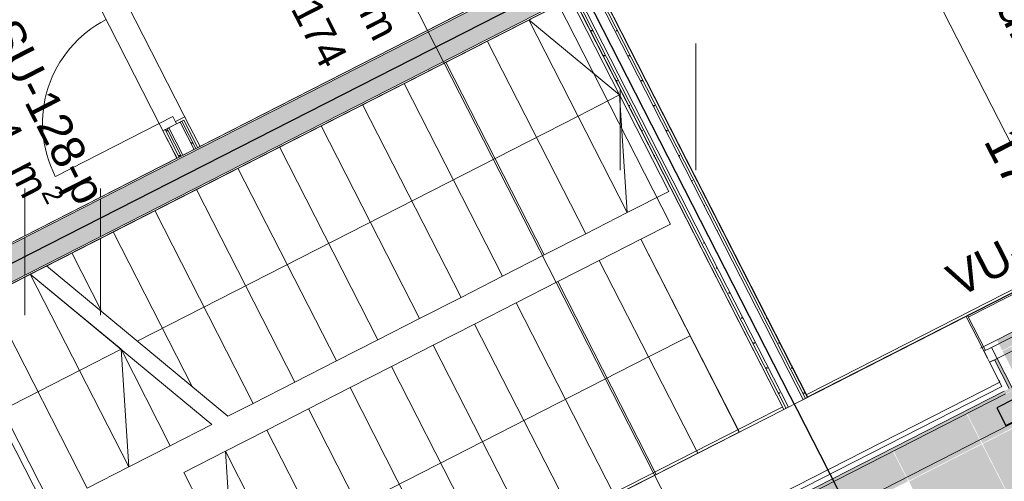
# Model space of a CAD drawing. Header units: metres. Extents: x 538891 to 1080079, y 6588829 to 13178720.
# Tile 440 of 656: x 539919.24 to 539925.15, y 6589169.47 to 6589172.24. Entities that reach past the tile are written whole.
import ezdxf

# ---------------------------------------------------------------- set-up
doc = ezdxf.new("R2010")
doc.units = ezdxf.units.M
doc.header["$LTSCALE"] = 0.4
for name, pattern in [('DASHED', [52.916667, 26.458333, -26.458333]), ('Hidden Line', [48.902778, 35.277778, -13.625]), ('Small Dashed', [35.277778, 17.638889, -17.638889]), ('Triple Dashed', [92.604163, 66.145831, -26.458332])]:
    doc.linetypes.add(name, pattern=pattern)
for name, color, linetype in [('AR', 7, 'Continuous'), ('GEO', 7, 'Continuous'), ('KINO_GRID', 7, 'Continuous'), ('KINO_PINNAKATTED 2', 7, 'Continuous')]:
    doc.layers.add(name, color=color, linetype=linetype)
doc.styles.add('Arial', font='arial.ttf')
pattern_1 = [(0, (0, 0), (0, 0.075), [1e-05, -0.07499])]
pattern_2 = [(90, (0, 0), (-0.6235383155, 0), [0.060000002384, -0.30000001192]), (90, (-0.3118, 0.18), (-0.6235383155, 0), [0.060000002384, -0.30000001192]), (150, (0, 0), (0.31176915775, 0.54000002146), [0.060000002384, -0.30000001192]), (150, (2e-17, 0.36), (0.31176915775, 0.54000002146), [0.060000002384, -0.30000001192]), (-150, (4e-18, 0.06), (-0.31176915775, 0.54000002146), [0.060000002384, -0.30000001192]), (-150, (3e-17, 0.42), (-0.31176915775, 0.54000002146), [0.060000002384, -0.30000001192]), (90, (-0.06, 4e-18), (-0.1200000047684, 0), [1e-05, -0.299990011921]), (90, (-0.06, 0.12001), (-0.1200000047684, 0), [1e-05, -0.299990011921]), (135, (-0.06, 0.06), (0.0848528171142, 0.0848528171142), [1e-05, -0.239990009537]), (135, (-0.12365, 0.12365), (0.0848528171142, 0.0848528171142), [1e-05, -0.239990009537])]

# ---------------------------------------------------------------- blocks, each defined once
blk = doc.blocks.new('HEIN')
at = {"color": 7, "linetype": 'Continuous', "lineweight": 9}
for p, q in [((-0.455, 0.761), (-0.455, -0.761)), ((0.455, 0.761), (0.455, -0.761))]:
    blk.add_line(p, q, dxfattribs=at)

msp = doc.modelspace()

# ---------------------------------------------------------------- hatches: boundary and pattern name
at = {"layer": 'KINO_PINNAKATTED 2', "linetype": 'Continuous', "lineweight": 0, "true_color": 0xd4dae2}
msp.add_hatch(color=254, dxfattribs=at).paths.add_polyline_path([(539924.9283, 6589169.8736), (539925.2494, 6589170.0375), (539925.1409, 6589170.25), (539925.258, 6589170.3097), (539925.4571, 6589169.9196), (539925.019, 6589169.696)])

# ---------------------------------------------------------------- linework, layer by layer
at = {"layer": 'AR', "color": 7, "linetype": 'Small Dashed', "lineweight": 9}
for p, q in [((539922.5461, 6589172.367), (539922.2967, 6589172.2397)), ((539923.137, 6589171.2091), (539922.5461, 6589172.367)), ((539922.2967, 6589172.2397), (539922.0473, 6589172.1124)), ((539922.8877, 6589171.0818), (539922.2967, 6589172.2397)), ((539922.2967, 6589172.2397), (539922.8877, 6589171.0818)), ((539922.8415, 6589171.7881), (539922.2967, 6589172.2397)), ((539922.0473, 6589172.1124), (539921.7979, 6589171.9851)), ((539922.6383, 6589170.9545), (539922.0473, 6589172.1124)), ((539922.0473, 6589172.1124), (539922.6383, 6589170.9545)), ((539921.7979, 6589171.9851), (539921.5485, 6589171.8578)), ((539922.3889, 6589170.8272), (539921.7979, 6589171.9851)), ((539921.7979, 6589171.9851), (539922.3889, 6589170.8272)), ((539921.5485, 6589171.8578), (539921.2991, 6589171.7306)), ((539922.1395, 6589170.7), (539921.5485, 6589171.8578)), ((539921.5485, 6589171.8578), (539922.1395, 6589170.7)), ((539922.5922, 6589171.6608), (539922.8415, 6589171.7881)), ((539922.8877, 6589171.0818), (539922.8415, 6589171.7881)), ((539921.2991, 6589171.7306), (539921.0497, 6589171.6033)), ((539921.8901, 6589170.5727), (539921.2991, 6589171.7306)), ((539921.2991, 6589171.7306), (539921.8901, 6589170.5727)), ((539919.9458, 6589170.3101), (539922.5922, 6589171.6608)), ((539921.0497, 6589171.6033), (539920.8003, 6589171.476)), ((539921.6407, 6589170.4454), (539921.0497, 6589171.6033)), ((539921.0497, 6589171.6033), (539921.6407, 6589170.4454)), ((539920.8003, 6589171.476), (539920.5509, 6589171.3487)), ((539921.3913, 6589170.3181), (539920.8003, 6589171.476)), ((539920.8003, 6589171.476), (539921.3913, 6589170.3181)), ((539920.5509, 6589171.3487), (539920.3015, 6589171.2214)), ((539921.1419, 6589170.1908), (539920.5509, 6589171.3487)), ((539920.5509, 6589171.3487), (539921.1419, 6589170.1908)), ((539920.3015, 6589171.2214), (539920.0521, 6589171.0941)), ((539920.8925, 6589170.0635), (539920.3015, 6589171.2214)), ((539920.3015, 6589171.2214), (539920.8925, 6589170.0635)), ((539922.8877, 6589171.0818), (539923.137, 6589171.2091)), ((539920.0521, 6589171.0941), (539919.8027, 6589170.9668)), ((539920.6431, 6589169.9362), (539920.0521, 6589171.0941)), ((539920.0521, 6589171.0941), (539920.6431, 6589169.9362)), ((539922.6383, 6589170.9545), (539922.8877, 6589171.0818)), ((539919.8027, 6589170.9668), (539919.5533, 6589170.8395)), ((539920.2788, 6589170.0341), (539919.8027, 6589170.9668)), ((539919.8027, 6589170.9668), (539920.2788, 6589170.0341)), ((539922.3889, 6589170.8272), (539922.6383, 6589170.9545)), ((539922.9694, 6589170.9216), (539922.72, 6589170.7943)), ((539923.5604, 6589169.7637), (539922.9694, 6589170.9216)), ((539919.5533, 6589170.8395), (539919.4009, 6589170.7617)), ((539919.7339, 6589170.4857), (539919.5533, 6589170.8395)), ((539919.5533, 6589170.8395), (539919.7339, 6589170.4857)), ((539922.1395, 6589170.7), (539922.3889, 6589170.8272)), ((539922.72, 6589170.7943), (539922.4706, 6589170.667)), ((539922.72, 6589170.7943), (539923.311, 6589169.6364)), ((539923.311, 6589169.6364), (539922.72, 6589170.7943)), ((539919.4009, 6589170.7617), (539920.4907, 6589169.8584)), ((539921.8901, 6589170.5727), (539922.1395, 6589170.7)), ((539922.4706, 6589170.667), (539922.2212, 6589170.5397)), ((539922.4706, 6589170.667), (539923.0616, 6589169.5091)), ((539923.0616, 6589169.5091), (539922.4706, 6589170.667)), ((539921.6407, 6589170.4454), (539921.8901, 6589170.5727)), ((539922.2212, 6589170.5397), (539921.9718, 6589170.4124)), ((539922.2212, 6589170.5397), (539922.8122, 6589169.3818)), ((539922.8122, 6589169.3818), (539922.2212, 6589170.5397)), ((539921.3913, 6589170.3181), (539921.6407, 6589170.4454)), ((539921.9718, 6589170.4124), (539921.7224, 6589170.2851)), ((539921.9718, 6589170.4124), (539922.5628, 6589169.2545)), ((539922.5628, 6589169.2545), (539921.9718, 6589170.4124)), ((539921.1419, 6589170.1908), (539921.3913, 6589170.3181)), ((539923.2649, 6589170.3426), (539923.0155, 6589170.2153)), ((539921.7224, 6589170.2851), (539921.473, 6589170.1578)), ((539921.7224, 6589170.2851), (539922.3134, 6589169.1272)), ((539922.3134, 6589169.1272), (539921.7224, 6589170.2851)), ((539923.0155, 6589170.2153), (539920.771, 6589169.0697)), ((539920.8925, 6589170.0635), (539921.1419, 6589170.1908)), ((539921.473, 6589170.1578), (539921.2236, 6589170.0305)), ((539921.473, 6589170.1578), (539922.064, 6589168.9999)), ((539922.064, 6589168.9999), (539921.473, 6589170.1578)), ((539920.6431, 6589169.9362), (539920.8925, 6589170.0635)), ((539921.2236, 6589170.0305), (539920.9742, 6589169.9033)), ((539921.2236, 6589170.0305), (539921.8146, 6589168.8726)), ((539921.8146, 6589168.8726), (539921.2236, 6589170.0305)), ((539920.4907, 6589169.8584), (539920.6431, 6589169.9362)), ((539920.9742, 6589169.9033), (539920.7249, 6589169.776)), ((539920.9742, 6589169.9033), (539921.5652, 6589168.7454)), ((539921.5652, 6589168.7454), (539920.9742, 6589169.9033)), ((539920.7249, 6589169.776), (539920.4755, 6589169.6487)), ((539920.7249, 6589169.776), (539921.3158, 6589168.6181)), ((539921.3158, 6589168.6181), (539920.7249, 6589169.776)), ((539923.311, 6589169.6364), (539923.5604, 6589169.7637)), ((539920.4755, 6589169.6487), (539920.2261, 6589169.5214)), ((539920.4755, 6589169.6487), (539921.0664, 6589168.4908)), ((539921.0664, 6589168.4908), (539920.4755, 6589169.6487)), ((539920.4755, 6589169.6487), (539920.5216, 6589168.9424)), ((539923.0616, 6589169.5091), (539923.311, 6589169.6364)), ((539920.2261, 6589169.5214), (539920.8171, 6589168.3635)), ((539922.8122, 6589169.3818), (539923.0616, 6589169.5091))]:
    msp.add_line(p, q, dxfattribs=at)
at = {"layer": 'AR', "color": 7, "linetype": 'Continuous', "lineweight": 9}
for p, q in [((539919.3039, 6589170.7122), (539919.0545, 6589170.5849)), ((539919.8949, 6589169.5543), (539919.3039, 6589170.7122)), ((539919.3039, 6589170.7122), (539919.8949, 6589169.5543)), ((539919.3039, 6589170.7122), (539920.3937, 6589169.8089)), ((539919.8488, 6589170.2606), (539919.3039, 6589170.7122)), ((539919.6455, 6589169.427), (539919.0545, 6589170.5849)), ((539919.0545, 6589170.5849), (539919.6455, 6589169.427)), ((539919.3961, 6589169.2998), (539918.8052, 6589170.4577)), ((539918.8052, 6589170.4577), (539919.3961, 6589169.2998)), ((539918.6019, 6589169.6241), (539919.8488, 6589170.2606)), ((539920.1443, 6589169.6816), (539919.8488, 6589170.2606)), ((539919.8488, 6589170.2606), (539920.1443, 6589169.6816)), ((539919.8949, 6589169.5543), (539919.8488, 6589170.2606)), ((539920.1443, 6589169.6816), (539920.3937, 6589169.8089)), ((539919.8949, 6589169.5543), (539920.1443, 6589169.6816)), ((539919.6455, 6589169.427), (539919.8949, 6589169.5543))]:
    msp.add_line(p, q, dxfattribs=at)
at = {"layer": 'AR', "color": 250, "linetype": 'Continuous', "lineweight": 9, "true_color": 0x333333, "flags": 128}
msp.add_lwpolyline([(539916.9566, 6589191.4353), (539922.1482, 6589181.2636), (539922.0057, 6589181.1908), (539925.5829, 6589174.1823), (539925.5472, 6589174.1641), (539926.9117, 6589171.4925), (539909.979, 6589162.85)], dxfattribs=at)
msp.add_lwpolyline([(539916.9566, 6589191.4353), (539922.1482, 6589181.2636), (539922.0057, 6589181.1908), (539925.5829, 6589174.1823), (539925.5472, 6589174.1641), (539926.9117, 6589171.4925), (539909.979, 6589162.85)], dxfattribs=at)
msp.add_lwpolyline([(539916.9566, 6589191.4353), (539922.1482, 6589181.2636), (539922.0057, 6589181.1908), (539925.5829, 6589174.1823), (539925.5472, 6589174.1641), (539926.9117, 6589171.4925), (539909.979, 6589162.85)], dxfattribs=at)
msp.add_lwpolyline([(539916.9566, 6589191.4353), (539922.1482, 6589181.2636), (539922.0057, 6589181.1908), (539925.5829, 6589174.1823), (539925.5472, 6589174.1641), (539926.9117, 6589171.4925), (539909.979, 6589162.85)], dxfattribs=at)
msp.add_lwpolyline([(539916.9566, 6589191.4353), (539922.1482, 6589181.2636), (539922.0057, 6589181.1908), (539925.5829, 6589174.1823), (539925.5472, 6589174.1641), (539926.9117, 6589171.4925), (539909.979, 6589162.85)], dxfattribs=at)
msp.add_lwpolyline([(539916.9566, 6589191.4353), (539922.1482, 6589181.2636), (539922.0057, 6589181.1908), (539925.5829, 6589174.1823), (539925.5472, 6589174.1641), (539926.9117, 6589171.4925), (539909.979, 6589162.85)], dxfattribs=at)
at = {"layer": 'AR', "color": 7, "linetype": 'Continuous', "lineweight": 9, "true_color": 0xfdf3d0, "flags": 128}
for points in [[(539918.1619, 6589170.3763), (539920.1847, 6589171.4087), (539918.7071, 6589174.3035), (539916.6844, 6589173.2711)], [(539920.3227, 6589171.4792), (539921.9563, 6589172.313), (539921.5201, 6589173.1676), (539919.8865, 6589172.3339)]]:
    msp.add_lwpolyline(points, close=True, dxfattribs=at)
at = {"layer": 'AR', "color": 7, "linetype": 'Continuous', "lineweight": 9, "flags": 128}
for points in [[(539918.1619, 6589170.3763), (539920.1847, 6589171.4087), (539918.7071, 6589174.3035), (539916.6844, 6589173.2711)], [(539923.8132, 6589169.8815), (539923.5649, 6589169.7548), (539922.9694, 6589170.9216), (539923.1479, 6589171.0127), (539922.4706, 6589172.3397), (539925.6501, 6589173.9626), (539926.923, 6589171.4687), (539923.8589, 6589169.9048)], [(539925.6458, 6589173.9491), (539922.7064, 6589172.4488), (539923.9701, 6589169.9728), (539926.9095, 6589171.4731)], [(539920.3227, 6589171.4792), (539921.9563, 6589172.313), (539921.5201, 6589173.1676), (539919.8865, 6589172.3339)], [(539917.0318, 6589166.4315), (539923.8276, 6589169.9001), (539922.5639, 6589172.3761), (539917.9947, 6589170.044), (539918.0093, 6589170.0155), (539915.7825, 6589168.879)]]:
    msp.add_lwpolyline(points, close=True, dxfattribs=at)
at = {"layer": 'AR', "color": 253, "linetype": 'Continuous', "lineweight": 25, "true_color": 0x92b4ad, "flags": 128}
msp.add_lwpolyline([(539925.6458, 6589173.9491), (539922.7064, 6589172.4488), (539923.9701, 6589169.9728), (539926.9095, 6589171.4731)], close=True, dxfattribs=at)
at = {"layer": 'AR', "color": 9, "linetype": 'Continuous', "lineweight": 9, "true_color": 0xc9c5ab, "flags": 128}
msp.add_lwpolyline([(539917.0318, 6589166.4315), (539923.8276, 6589169.9001), (539922.5639, 6589172.3761), (539917.9947, 6589170.044), (539918.0093, 6589170.0155), (539915.7825, 6589168.879)], close=True, dxfattribs=at)
at = {"layer": 'AR', "color": 7, "linetype": 'Continuous', "lineweight": 9}
for centre in [(539919.6095, 6589172.5356), (539920.078, 6589171.6176)]:
    msp.add_arc(centre, 0.7, 117.03983, 207.03983, dxfattribs=at)
at = {"layer": 'KINO_GRID', "color": 254, "linetype": 'Continuous', "true_color": 0xe6e6e6}
for points in [[(539933.8191, 6589170.3636), (539933.9082, 6589170.4091), (539921.2695, 6589194.9514), (539921.3586, 6589194.9969)], [(539923.0099, 6589168.1698), (539923.0554, 6589168.0807), (539926.1051, 6589169.7496), (539926.1505, 6589169.6605)]]:
    msp.add_solid(points, dxfattribs=at)
at = {"layer": 'KINO_PINNAKATTED 2', "color": 254, "linetype": 'Continuous', "true_color": 0xd4dae2}
for points in [[(539925.1067, 6589170.317), (539925.2237, 6589170.3768), (539925.1391, 6589170.2535), (539925.2562, 6589170.3133)], [(539925.2199, 6589169.3023), (539925.658, 6589169.5259), (539925.0208, 6589169.6924), (539925.4589, 6589169.916)], [(539924.5773, 6589169.4706), (539925.0154, 6589169.6942), (539924.4867, 6589169.6482), (539924.9248, 6589169.8718)], [(539924.7783, 6589169.0769), (539925.2164, 6589169.3005), (539924.5792, 6589169.467), (539925.0173, 6589169.6906)], [(539924.1357, 6589169.2451), (539924.5738, 6589169.4687), (539924.045, 6589169.4227), (539924.4831, 6589169.6463)]]:
    msp.add_solid(points, dxfattribs=at)

# ---------------------------------------------------------------- block references
at = {"layer": 'GEO', "color": 8, "true_color": 0x7d7d7d, "xscale": 0.5, "yscale": 0.5, "zscale": 0.5}
for p in [(539923.0722, 6589171.7173), (539919.4991, 6589170.8467)]:
    msp.add_blockref('HEIN', p, dxfattribs=at)

# ---------------------------------------------------------------- texts
at = {"layer": 'AR', "color": 7, "attachment_point": 1, "rotation": 297.03983, "line_spacing_factor": 1.004016, "style": 'Arial'}
for s, insert, char_height in [('Pesuruum', (539921.0089, 6589173.2007), 0.18), ('Hoiuruum/Ladu', (539924.8804, 6589173.2294), 0.22), ('174', (539921.0253, 6589172.3908), 0.18), ('SU-128-p', (539919.2244, 6589172.267), 0.2), ('\\A1;7,4{\\H0.9851x; } m{\\H0.9851x;\\H0.6667x;\\S2 ^ ;}', (539919.1558, 6589171.8795), 0.18), ('176', (539925.22, 6589171.6135), 0.22)]:
    msp.add_mtext(s, dxfattribs=dict(at, insert=insert, char_height=char_height))

# ---------------------------------------------------------------- next in the draw order: wipeouts: each hides what was drawn before it
at = {"color": 255, "linetype": 'Continuous', "lineweight": 5}
for points in [[(539922.5593, 6589172.385), (539923.8322, 6589169.8912), (539923.8455, 6589169.898), (539922.5727, 6589172.3918)], [(539920.3139, 6589171.4635), (539920.3273, 6589171.4703), (539920.2388, 6589171.6436), (539920.2255, 6589171.6367)]]:
    msp.add_wipeout(points, dxfattribs=at).dxf.layer = 'AR'

# ---------------------------------------------------------------- next in the draw order: hatches: boundary and pattern name
at = {"layer": 'AR', "linetype": 'Continuous', "lineweight": 25, "true_color": 0x848484}
h = msp.add_hatch(dxfattribs=at)
h.set_pattern_fill('GYPSUM_0001', color=252, style=0, pattern_type=2)
h.set_pattern_definition(pattern_1)
h.paths.add_polyline_path([(539922.5593, 6589172.385), (539923.8322, 6589169.8912), (539923.8455, 6589169.898), (539922.5727, 6589172.3918)])

# ---------------------------------------------------------------- next in the draw order: wipeouts: each hides what was drawn before it
at = {"color": 255, "linetype": 'Continuous', "lineweight": 5}
msp.add_wipeout([(539920.3028, 6589171.4578), (539920.3139, 6589171.4635), (539920.2255, 6589171.6367), (539920.2143, 6589171.6311)], dxfattribs=at).dxf.layer = 'AR'

# ---------------------------------------------------------------- next in the draw order: hatches: boundary and pattern name
at = {"layer": 'AR', "linetype": 'Continuous', "lineweight": 25, "true_color": 0x848484}
h = msp.add_hatch(dxfattribs=at)
h.set_pattern_fill('GYPSUM_0001', color=252, style=0, pattern_type=2)
h.set_pattern_definition(pattern_1)
h.paths.add_polyline_path([(539920.3028, 6589171.4578), (539920.3139, 6589171.4635), (539920.2255, 6589171.6367), (539920.2143, 6589171.6311)])

# ---------------------------------------------------------------- next in the draw order: wipeouts: each hides what was drawn before it
at = {"color": 255, "linetype": 'Continuous', "lineweight": 5}
msp.add_wipeout([(539922.5727, 6589172.3918), (539923.8455, 6589169.898), (539923.8589, 6589169.9048), (539922.586, 6589172.3986)], dxfattribs=at).dxf.layer = 'AR'

# ---------------------------------------------------------------- next in the draw order: hatches: boundary and pattern name
at = {"layer": 'AR', "linetype": 'Continuous', "lineweight": 25, "true_color": 0x848484}
h = msp.add_hatch(dxfattribs=at)
h.set_pattern_fill('GYPSUM_0001', color=252, style=0, pattern_type=2)
h.set_pattern_definition(pattern_1)
h.paths.add_polyline_path([(539922.5727, 6589172.3918), (539923.8455, 6589169.898), (539923.8589, 6589169.9048), (539922.586, 6589172.3986)])

# ---------------------------------------------------------------- next in the draw order: wipeouts: each hides what was drawn before it
at = {"color": 255, "linetype": 'Continuous', "lineweight": 5}
msp.add_wipeout([(539920.3028, 6589171.4578), (539920.2143, 6589171.6311), (539920.2032, 6589171.6254), (539920.2916, 6589171.4521)], dxfattribs=at).dxf.layer = 'AR'

# ---------------------------------------------------------------- next in the draw order: hatches: boundary and pattern name
at = {"layer": 'AR', "linetype": 'Continuous', "lineweight": 25, "true_color": 0x848484}
h = msp.add_hatch(dxfattribs=at)
h.set_pattern_fill('GYPSUM_0001', color=252, style=0, pattern_type=2)
h.set_pattern_definition(pattern_1)
h.paths.add_polyline_path([(539920.3028, 6589171.4578), (539920.2143, 6589171.6311), (539920.2032, 6589171.6254), (539920.2916, 6589171.4521)])

# ---------------------------------------------------------------- next in the draw order: wipeouts: each hides what was drawn before it
at = {"color": 255, "linetype": 'Continuous', "lineweight": 5}
msp.add_wipeout([(539923.9747, 6589169.9639), (539922.7018, 6589172.4577), (539922.6885, 6589172.4509), (539923.9613, 6589169.9571)], dxfattribs=at).dxf.layer = 'AR'

# ---------------------------------------------------------------- next in the draw order: hatches: boundary and pattern name
at = {"layer": 'AR', "linetype": 'Continuous', "lineweight": 25, "true_color": 0x848484}
h = msp.add_hatch(dxfattribs=at)
h.set_pattern_fill('GYPSUM_0001', color=252, style=0, pattern_type=2)
h.set_pattern_definition(pattern_1)
h.paths.add_polyline_path([(539923.9747, 6589169.9639), (539922.7018, 6589172.4577), (539922.6885, 6589172.4509), (539923.9613, 6589169.9571)])

# ---------------------------------------------------------------- next in the draw order: wipeouts: each hides what was drawn before it
at = {"color": 255, "linetype": 'Continuous', "lineweight": 5}
msp.add_wipeout([(539920.2026, 6589171.4067), (539920.1141, 6589171.5799), (539920.1008, 6589171.5731), (539920.1892, 6589171.3998)], dxfattribs=at).dxf.layer = 'AR'

# ---------------------------------------------------------------- next in the draw order: linework, layer by layer
at = {"layer": 'AR', "color": 7, "linetype": 'Continuous', "lineweight": 9}
msp.add_line((539920.078, 6589171.6176), (539919.4546, 6589171.2994), dxfattribs=at)

# ---------------------------------------------------------------- next in the draw order: wipeouts: each hides what was drawn before it
at = {"color": 255, "linetype": 'Continuous', "lineweight": 5}
for points in [[(539923.9613, 6589169.9571), (539922.6885, 6589172.4509), (539922.6751, 6589172.4441), (539923.948, 6589169.9503)], [(539920.2137, 6589171.4123), (539920.1253, 6589171.5856), (539920.1141, 6589171.5799), (539920.2026, 6589171.4067)]]:
    msp.add_wipeout(points, dxfattribs=at).dxf.layer = 'AR'

# ---------------------------------------------------------------- next in the draw order: hatches: boundary and pattern name
at = {"layer": 'AR', "linetype": 'Continuous', "lineweight": 25, "true_color": 0x848484}
h = msp.add_hatch(dxfattribs=at)
h.set_pattern_fill('GYPSUM_0001', color=252, style=0, pattern_type=2)
h.set_pattern_definition(pattern_1)
h.paths.add_polyline_path([(539923.9613, 6589169.9571), (539922.6885, 6589172.4509), (539922.6751, 6589172.4441), (539923.948, 6589169.9503)])
h = msp.add_hatch(dxfattribs=at)
h.set_pattern_fill('GYPSUM_0001', color=252, style=0, pattern_type=2)
h.set_pattern_definition(pattern_1)
h.paths.add_polyline_path([(539920.2137, 6589171.4123), (539920.1253, 6589171.5856), (539920.1141, 6589171.5799), (539920.2026, 6589171.4067)])

# ---------------------------------------------------------------- next in the draw order: wipeouts: each hides what was drawn before it
at = {"color": 255, "linetype": 'Continuous', "lineweight": 5}
for points in [[(539922.586, 6589172.3986), (539923.8589, 6589169.9048), (539923.948, 6589169.9503), (539922.6751, 6589172.4441)], [(539920.2248, 6589171.418), (539920.1364, 6589171.5913), (539920.1253, 6589171.5856), (539920.2137, 6589171.4123)]]:
    msp.add_wipeout(points, dxfattribs=at).dxf.layer = 'AR'

# ---------------------------------------------------------------- next in the draw order: hatches: boundary and pattern name
at = {"layer": 'AR', "linetype": 'Continuous', "lineweight": 25, "true_color": 0x848484}
h = msp.add_hatch(dxfattribs=at)
h.set_pattern_fill('GYPSUM_0001', color=252, style=0, pattern_type=2)
h.set_pattern_definition(pattern_1)
h.paths.add_polyline_path([(539920.2248, 6589171.418), (539920.1364, 6589171.5913), (539920.1253, 6589171.5856), (539920.2137, 6589171.4123)])

# ---------------------------------------------------------------- next in the draw order: linework, layer by layer
at = {"layer": 'AR', "color": 7, "linetype": 'Continuous', "lineweight": 9}
for p, q in [((539923.948, 6589169.9503), (539922.6751, 6589172.4441)), ((539923.9613, 6589169.9571), (539922.6885, 6589172.4509)), ((539923.9747, 6589169.9639), (539922.7018, 6589172.4577)), ((539923.9747, 6589169.9639), (539922.7018, 6589172.4577)), ((539922.5593, 6589172.385), (539923.8322, 6589169.8912)), ((539922.5727, 6589172.3918), (539923.8455, 6589169.898)), ((539922.586, 6589172.3986), (539923.8589, 6589169.9048)), ((539920.1008, 6589171.5731), (539920.078, 6589171.6176)), ((539923.8322, 6589169.8912), (539923.9747, 6589169.9639))]:
    msp.add_line(p, q, dxfattribs=at)
at = {"layer": 'AR', "color": 254, "linetype": 'Continuous', "true_color": 0xe8e8e8}
msp.add_solid([(539918.7042, 6589166.7192), (539918.7124, 6589166.7032), (539925.1512, 6589170.0098), (539925.1594, 6589169.9938)], dxfattribs=at)

# ---------------------------------------------------------------- next in the draw order: wipeouts: each hides what was drawn before it
at = {"color": 255, "linetype": 'Continuous', "lineweight": 5}
msp.add_wipeout([(539920.1364, 6589171.5913), (539920.2248, 6589171.418), (539920.2916, 6589171.4521), (539920.2032, 6589171.6254), (539920.1827, 6589171.6149)], dxfattribs=at).dxf.layer = 'AR'

# ---------------------------------------------------------------- next in the draw order: linework, layer by layer
at = {"layer": 'AR', "color": 7, "linetype": 'Continuous', "lineweight": 9}
for p, q in [((539920.1008, 6589171.5731), (539920.1141, 6589171.5799)), ((539920.1008, 6589171.5731), (539920.1141, 6589171.5799)), ((539920.1008, 6589171.5731), (539920.1141, 6589171.5799)), ((539920.1008, 6589171.5731), (539920.1892, 6589171.3998)), ((539920.1141, 6589171.5799), (539920.1253, 6589171.5856)), ((539920.1141, 6589171.5799), (539920.1253, 6589171.5856)), ((539920.1141, 6589171.5799), (539920.1253, 6589171.5856)), ((539920.1141, 6589171.5799), (539920.2026, 6589171.4067)), ((539920.1141, 6589171.5799), (539920.2026, 6589171.4067)), ((539920.1253, 6589171.5856), (539920.1364, 6589171.5913)), ((539920.1253, 6589171.5856), (539920.1364, 6589171.5913)), ((539920.1253, 6589171.5856), (539920.1364, 6589171.5913)), ((539920.1892, 6589171.3998), (539920.3273, 6589171.4703))]:
    msp.add_line(p, q, dxfattribs=at)

# ---------------------------------------------------------------- next in the draw order: wipeouts: each hides what was drawn before it
at = {"color": 255, "linetype": 'Continuous', "lineweight": 5}
msp.add_wipeout([(539920.232, 6589171.6569), (539920.1759, 6589171.6283), (539920.1827, 6589171.6149), (539920.2255, 6589171.6367), (539920.2388, 6589171.6436)], dxfattribs=at).dxf.layer = 'AR'

# ---------------------------------------------------------------- next in the draw order: linework, layer by layer
at = {"layer": 'AR', "color": 7, "linetype": 'Continuous', "lineweight": 9}
for p, q in [((539920.078, 6589171.6176), (539920.16, 6589171.6595)), ((539920.16, 6589171.6595), (539920.1827, 6589171.6149)), ((539920.1759, 6589171.6283), (539920.232, 6589171.6569)), ((539920.1759, 6589171.6283), (539920.232, 6589171.6569)), ((539920.1827, 6589171.6149), (539920.1759, 6589171.6283)), ((539920.2255, 6589171.6367), (539920.1827, 6589171.6149)), ((539920.2916, 6589171.4521), (539920.2032, 6589171.6254)), ((539920.3028, 6589171.4578), (539920.2143, 6589171.6311)), ((539920.3139, 6589171.4635), (539920.2255, 6589171.6367)), ((539920.3139, 6589171.4635), (539920.2255, 6589171.6367)), ((539920.2388, 6589171.6436), (539920.232, 6589171.6569)), ((539920.2388, 6589171.6436), (539920.232, 6589171.6569)), ((539920.3273, 6589171.4703), (539920.2388, 6589171.6436)), ((539920.1827, 6589171.6149), (539920.1008, 6589171.5731)), ((539920.1253, 6589171.5856), (539920.2137, 6589171.4123)), ((539920.1364, 6589171.5913), (539920.1827, 6589171.6149)), ((539920.1364, 6589171.5913), (539920.1827, 6589171.6149)), ((539920.1364, 6589171.5913), (539920.1827, 6589171.6149)), ((539920.1364, 6589171.5913), (539920.2248, 6589171.418))]:
    msp.add_line(p, q, dxfattribs=at)

# ---------------------------------------------------------------- next in the draw order: wipeouts: each hides what was drawn before it
at = {"color": 255, "linetype": 'Continuous', "lineweight": 5}
msp.add_wipeout([(539925.6547, 6589173.9536), (539925.6501, 6589173.9626), (539917.9902, 6589170.0529), (539917.9947, 6589170.044)], dxfattribs=at).dxf.layer = 'AR'

# ---------------------------------------------------------------- next in the draw order: wipeouts: each hides what was drawn before it
msp.add_wipeout([(539917.8947, 6589170.24), (539917.8992, 6589170.231), (539925.5592, 6589174.1407), (539925.5546, 6589174.1496)], dxfattribs=at).dxf.layer = 'AR'

# ---------------------------------------------------------------- next in the draw order: hatches: boundary and pattern name
at = {"layer": 'AR', "linetype": 'Continuous', "lineweight": 9, "true_color": 0x6a6a6a}
h = msp.add_hatch(dxfattribs=at)
h.set_pattern_fill('STRUCTURAL_CONCRETE_0001', color=251, style=0, pattern_type=2)
h.set_pattern_definition(pattern_2)
h.paths.add_polyline_path([(539925.6501, 6589173.9626), (539925.5592, 6589174.1407), (539917.8992, 6589170.231), (539917.9902, 6589170.0529)])

# ---------------------------------------------------------------- next in the draw order: linework, layer by layer
at = {"layer": 'AR', "color": 7, "linetype": 'Continuous', "lineweight": 9}
for p, q in [((539925.5546, 6589174.1496), (539917.8947, 6589170.24)), ((539925.5592, 6589174.1407), (539917.8992, 6589170.231)), ((539917.9902, 6589170.0529), (539925.6501, 6589173.9626)), ((539917.9947, 6589170.044), (539925.6547, 6589173.9536))]:
    msp.add_line(p, q, dxfattribs=at)
at = {"layer": 'AR', "color": 252, "linetype": 'Continuous', "true_color": 0x848484}
msp.add_solid([(539925.6501, 6589173.9626), (539925.5592, 6589174.1407), (539917.9902, 6589170.0529), (539917.8992, 6589170.231)], dxfattribs=at)

# ---------------------------------------------------------------- next in the draw order: texts
at = {"layer": 'AR', "color": 7, "insert": (539924.7847, 6589170.7472), "char_height": 0.2, "attachment_point": 1, "rotation": 27.03983, "line_spacing_factor": 1.004016, "style": 'Arial'}
msp.add_mtext('VU-202-p', dxfattribs=at)

# ---------------------------------------------------------------- next in the draw order: wipeouts: each hides what was drawn before it
at = {"color": 255, "linetype": 'Continuous', "lineweight": 5}
msp.add_wipeout([(539925.1512, 6589170.0098), (539925.1367, 6589170.0383), (539918.6896, 6589166.7477), (539918.7042, 6589166.7192)], dxfattribs=at).dxf.layer = 'AR'

# ---------------------------------------------------------------- next in the draw order: wipeouts: each hides what was drawn before it
msp.add_wipeout([(539918.6896, 6589166.7477), (539925.1367, 6589170.0383), (539925.1221, 6589170.0668), (539918.6751, 6589166.7762)], dxfattribs=at).dxf.layer = 'AR'

# ---------------------------------------------------------------- next in the draw order: wipeouts: each hides what was drawn before it
msp.add_wipeout([(539918.6751, 6589166.7762), (539925.1221, 6589170.0668), (539925.1085, 6589170.0935), (539918.6614, 6589166.8029)], dxfattribs=at).dxf.layer = 'AR'

# ---------------------------------------------------------------- next in the draw order: wipeouts: each hides what was drawn before it
msp.add_wipeout([(539918.6614, 6589166.8029), (539925.1085, 6589170.0935), (539925.063, 6589170.1826), (539925.029, 6589170.2494), (539925.0176, 6589170.2717), (539918.5705, 6589166.9811), (539918.6069, 6589166.9098)], dxfattribs=at).dxf.layer = 'AR'

# ---------------------------------------------------------------- next in the draw order: linework, layer by layer
at = {"layer": 'AR', "color": 7, "linetype": 'Continuous', "lineweight": 9}
msp.add_line((539926.2314, 6589170.8631), (539925.0735, 6589170.2721), dxfattribs=at)

# ---------------------------------------------------------------- next in the draw order: wipeouts: each hides what was drawn before it
at = {"color": 255, "linetype": 'Continuous', "lineweight": 5}
for points in [[(539924.9267, 6589170.4498), (539924.9221, 6589170.4587), (539918.4751, 6589167.1681), (539918.4796, 6589167.1592)], [(539925.1797, 6589170.0244), (539925.0916, 6589170.1971), (539925.063, 6589170.1826), (539925.1367, 6589170.0383), (539925.1512, 6589170.0098)]]:
    msp.add_wipeout(points, dxfattribs=at).dxf.layer = 'AR'

# ---------------------------------------------------------------- next in the draw order: hatches: boundary and pattern name
at = {"layer": 'AR', "linetype": 'Continuous', "lineweight": 9, "true_color": 0x6a6a6a}
h = msp.add_hatch(dxfattribs=at)
h.set_pattern_fill('STRUCTURAL_CONCRETE_0001', color=251, style=0, pattern_type=2)
h.set_pattern_definition(pattern_2)
h.paths.add_polyline_path([(539918.5705, 6589166.9811), (539925.0176, 6589170.2717), (539924.9267, 6589170.4498), (539918.4796, 6589167.1592)])
at = {"layer": 'AR', "linetype": 'Continuous', "lineweight": 0, "true_color": 0xe8e8e8}
msp.add_hatch(color=254, dxfattribs=at).paths.add_polyline_path([(539925.204, 6589170.0165), (539925.1076, 6589170.2053), (539925.0916, 6589170.1971), (539925.1797, 6589170.0244), (539925.1512, 6589170.0098), (539925.1594, 6589169.9938)])

# ---------------------------------------------------------------- next in the draw order: linework, layer by layer
at = {"layer": 'AR', "color": 7, "linetype": 'Continuous', "lineweight": 9}
for p, q in [((539925.1076, 6589170.2053), (539926.2655, 6589170.7963)), ((539925.0916, 6589170.1971), (539925.1076, 6589170.2053)), ((539925.1076, 6589170.2053), (539925.204, 6589170.0165)), ((539925.063, 6589170.1826), (539925.0916, 6589170.1971)), ((539925.1367, 6589170.0383), (539925.063, 6589170.1826)), ((539925.1797, 6589170.0244), (539925.0916, 6589170.1971)), ((539918.6614, 6589166.8029), (539925.1085, 6589170.0935)), ((539918.6751, 6589166.7762), (539925.1221, 6589170.0668)), ((539918.6896, 6589166.7477), (539925.1367, 6589170.0383)), ((539918.7042, 6589166.7192), (539925.1512, 6589170.0098)), ((539918.7124, 6589166.7032), (539925.1594, 6589169.9938))]:
    msp.add_line(p, q, dxfattribs=at)
at = {"layer": 'AR', "color": 252, "linetype": 'Continuous', "true_color": 0x848484}
msp.add_solid([(539918.5705, 6589166.9811), (539925.0176, 6589170.2717), (539918.4796, 6589167.1592), (539924.9267, 6589170.4498)], dxfattribs=at)

# ---------------------------------------------------------------- next in the draw order: wipeouts: each hides what was drawn before it
at = {"color": 255, "linetype": 'Continuous', "lineweight": 5}
msp.add_wipeout([(539924.9221, 6589170.4587), (539924.9267, 6589170.4498), (539925.029, 6589170.2494), (539925.0379, 6589170.254), (539924.931, 6589170.4633)], dxfattribs=at).dxf.layer = 'AR'

# ---------------------------------------------------------------- next in the draw order: linework, layer by layer
at = {"layer": 'AR', "color": 7, "linetype": 'Continuous', "lineweight": 9}
for p, q in [((539924.9221, 6589170.4587), (539918.4751, 6589167.1681)), ((539924.9267, 6589170.4498), (539918.4796, 6589167.1592)), ((539924.9221, 6589170.4587), (539924.931, 6589170.4633)), ((539924.9221, 6589170.4587), (539924.931, 6589170.4633)), ((539924.9267, 6589170.4498), (539925.029, 6589170.2494)), ((539925.0379, 6589170.254), (539924.931, 6589170.4633)), ((539918.5705, 6589166.9811), (539925.0176, 6589170.2717)), ((539925.029, 6589170.2494), (539925.0379, 6589170.254)), ((539925.063, 6589170.1826), (539925.029, 6589170.2494))]:
    msp.add_line(p, q, dxfattribs=at)

# ---------------------------------------------------------------- next in the draw order: wipeouts: each hides what was drawn before it
at = {"color": 255, "linetype": 'Continuous', "lineweight": 5}
msp.add_wipeout([(539925.029, 6589170.2494), (539925.063, 6589170.1826), (539925.1076, 6589170.2053), (539925.0735, 6589170.2721)], dxfattribs=at).dxf.layer = 'AR'

# ---------------------------------------------------------------- next in the draw order: linework, layer by layer
at = {"layer": 'AR', "color": 7, "linetype": 'Continuous', "lineweight": 9}
for p, q in [((539925.0379, 6589170.254), (539924.931, 6589170.4633)), ((539925.029, 6589170.2494), (539925.0735, 6589170.2721)), ((539925.0735, 6589170.2721), (539925.1076, 6589170.2053)), ((539925.063, 6589170.1826), (539925.029, 6589170.2494)), ((539925.063, 6589170.1826), (539925.029, 6589170.2494)), ((539925.063, 6589170.1826), (539925.029, 6589170.2494)), ((539925.1076, 6589170.2053), (539925.063, 6589170.1826)), ((539925.1076, 6589170.2053), (539925.5758, 6589169.2879)), ((539925.1076, 6589170.2053), (539925.204, 6589170.0165))]:
    msp.add_line(p, q, dxfattribs=at)

# ---------------------------------------------------------------- next in the draw order: wipeouts: each hides what was drawn before it
at = {"color": 255, "linetype": 'Continuous', "lineweight": 5}
msp.add_wipeout([(539918.7188, 6589166.7952), (539925.1235, 6589170.0641), (539925.119, 6589170.073), (539918.7143, 6589166.8041)], dxfattribs=at).dxf.layer = 'AR'

# ---------------------------------------------------------------- next in the draw order: wipeouts: each hides what was drawn before it
msp.add_wipeout([(539918.7143, 6589166.8041), (539925.119, 6589170.073), (539925.0508, 6589170.2067), (539918.6461, 6589166.9377)], dxfattribs=at).dxf.layer = 'AR'

# ---------------------------------------------------------------- next in the draw order: linework, layer by layer
at = {"layer": 'AR', "color": 251, "linetype": 'Continuous', "lineweight": 9, "true_color": 0x6a6a6a}
msp.add_line((539925.1235, 6589170.0641), (539925.119, 6589170.073), dxfattribs=at)
at = {"layer": 'AR', "color": 8, "linetype": 'Continuous', "lineweight": 25, "true_color": 0x808080, "flags": 128}
msp.add_lwpolyline([(539925.2631, 6589169.8546), (539925.2085, 6589169.9615), (539925.1061, 6589169.9092), (539925.1606, 6589169.8023)], close=True, dxfattribs=at)
at = {"layer": 'AR', "color": 9, "linetype": 'Continuous', "true_color": 0xc0c0c0}
msp.add_solid([(539925.2631, 6589169.8546), (539925.2085, 6589169.9615), (539925.1606, 6589169.8023), (539925.1061, 6589169.9092)], dxfattribs=at)

# ---------------------------------------------------------------- next in the draw order: wipeouts: each hides what was drawn before it
at = {"color": 255, "linetype": 'Continuous', "lineweight": 5}
msp.add_wipeout([(539918.6461, 6589166.9377), (539925.0508, 6589170.2067), (539925.019, 6589170.269), (539918.6143, 6589167)], dxfattribs=at).dxf.layer = 'AR'

# ---------------------------------------------------------------- next in the draw order: linework, layer by layer
at = {"layer": 'AR', "color": 251, "linetype": 'Continuous', "lineweight": 9, "true_color": 0x6a6a6a}
msp.add_line((539925.119, 6589170.073), (539925.0508, 6589170.2067), dxfattribs=at)

# ---------------------------------------------------------------- next in the draw order: wipeouts: each hides what was drawn before it
at = {"color": 255, "linetype": 'Continuous', "lineweight": 5}
msp.add_wipeout([(539918.6143, 6589167), (539925.019, 6589170.269), (539925.0176, 6589170.2717), (539918.6129, 6589167.0027)], dxfattribs=at).dxf.layer = 'AR'

# ---------------------------------------------------------------- next in the draw order: wipeouts: each hides what was drawn before it
msp.add_wipeout([(539924.9221, 6589170.4587), (539918.5174, 6589167.1897), (539918.522, 6589167.1808), (539924.9267, 6589170.4498)], dxfattribs=at).dxf.layer = 'AR'

# ---------------------------------------------------------------- next in the draw order: wipeouts: each hides what was drawn before it
msp.add_wipeout([(539918.6129, 6589167.0027), (539925.0176, 6589170.2717), (539924.9267, 6589170.4498), (539918.522, 6589167.1808)], dxfattribs=at).dxf.layer = 'AR'

# ---------------------------------------------------------------- next in the draw order: linework, layer by layer
at = {"layer": 'AR', "color": 251, "linetype": 'Triple Dashed', "lineweight": 9, "true_color": 0x575757}
for p, q in [((539927.2335, 6589167.4947), (539886.3887, 6589247.5197)), ((539924.7307, 6589166.2173), (539883.8858, 6589246.2422)), ((539921.782, 6589164.7135), (539880.9372, 6589244.7384)), ((539890.6475, 6589156.0973), (539971.1114, 6589197.1662)), ((539892.0156, 6589153.4274), (539972.4795, 6589194.4963))]:
    msp.add_line(p, q, dxfattribs=at)
at = {"layer": 'AR', "color": 1, "linetype": 'DASHED', "lineweight": 25, "true_color": 0xff0000}
for p, q in [((539915.6268, 6589168.9574), (539927.5823, 6589175.0595)), ((539922.5771, 6589172.5049), (539924.9668, 6589167.8229))]:
    msp.add_line(p, q, dxfattribs=at)
at = {"layer": 'AR', "color": 7, "linetype": 'Hidden Line', "lineweight": 9}
for p in [(539894.4491, 6589153.8408), (539894.4491, 6589153.8408), (539894.4491, 6589153.8408), (539894.8125, 6589154.0263), (539894.8125, 6589154.0263), (539894.8125, 6589154.0263)]:
    msp.add_line(p, (539928.1879, 6589171.0612), dxfattribs=at)
at = {"layer": 'AR', "color": 251, "linetype": 'Continuous', "lineweight": 9, "true_color": 0x6a6a6a}
for p, q in [((539924.9221, 6589170.4587), (539918.5174, 6589167.1897)), ((539924.9267, 6589170.4498), (539924.9221, 6589170.4587)), ((539925.0176, 6589170.2717), (539924.9267, 6589170.4498)), ((539925.019, 6589170.269), (539925.0176, 6589170.2717)), ((539925.0508, 6589170.2067), (539925.019, 6589170.269)), ((539918.7188, 6589166.7952), (539925.1235, 6589170.0641))]:
    msp.add_line(p, q, dxfattribs=at)
at = {"layer": 'AR', "color": 7, "linetype": 'Continuous', "lineweight": 9}
msp.add_line((539918.791, 6589166.5457), (539925.2663, 6589169.8507), dxfattribs=at)

doc.saveas('drawing.dxf')
